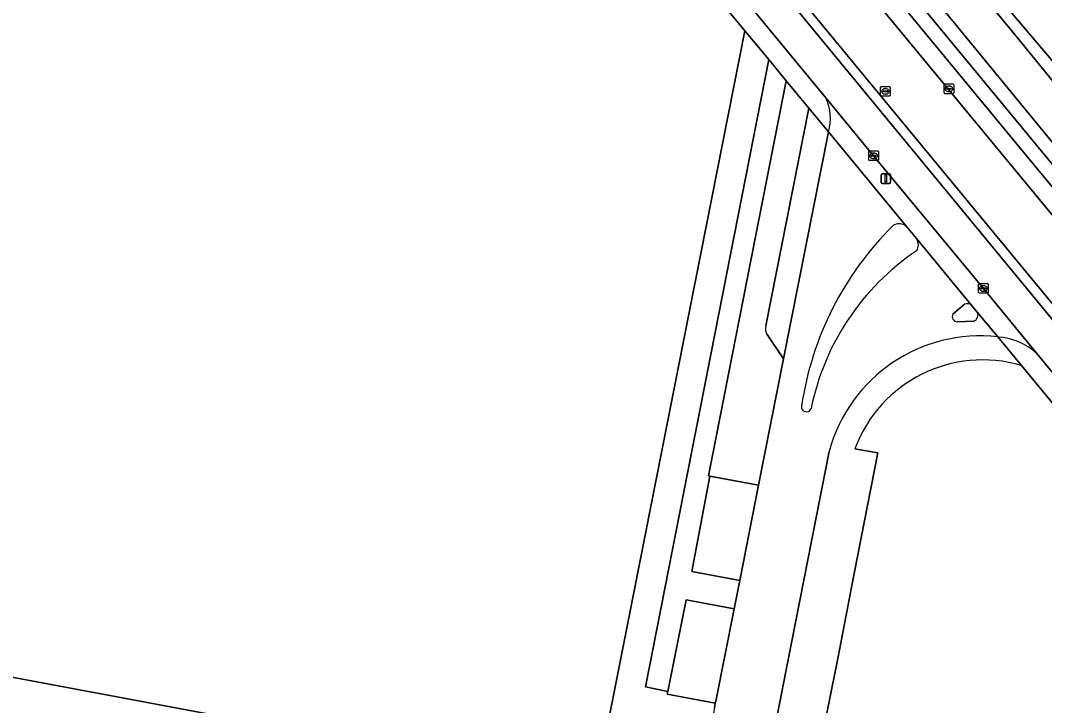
# Model space of a CAD drawing. Extents: x 158793 to 159888, y 384317 to 385256.
# Drawn here: x 159287.1 to 159393, y 385041.2 to 385112 of the extents above; entities that cross this region are included whole.
import ezdxf

# ---------------------------------------------------------------- set-up
doc = ezdxf.new("R2010")
doc.units = 0
for name, color, linetype in [('IMGEO_Fietspad_gesloten', 7, 'Continuous'), ('IMGEO_Grasland_overig', 7, 'Continuous'), ('IMGEO_Groenvoorziening', 7, 'Continuous'), ('IMGEO_Kolk', 7, 'Continuous'), ('IMGEO_Lichtmast', 7, 'Continuous'), ('IMGEO_Parkeervlak_open', 7, 'Continuous'), ('IMGEO_Rijbaan_lokaal_gesloten', 7, 'Continuous'), ('IMGEO_Rijbaan_lokaal_open', 7, 'Continuous'), ('IMGEO_Rioolput', 7, 'Continuous'), ('IMGEO_Verkeerseiland_open', 7, 'Continuous'), ('IMGEO_Voetpad_open', 7, 'Continuous')]:
    doc.layers.add(name, color=color, linetype=linetype)

msp = doc.modelspace()

# ---------------------------------------------------------------- linework, layer by layer
at = {"layer": 'IMGEO_Fietspad_gesloten'}
for points in [[(159427.6, 385040.12), (159426.96, 385040.9), (159310.14, 385182.56), (159305.29, 385187.89)], [(159302.63, 385185.68), (159306.58, 385181.16), (159310.5, 385176.5), (159322.25, 385162.26), (159334.75, 385147.13), (159339.19, 385141.72), (159339.29, 385141.59), (159347.46, 385131.71), (159347.55, 385131.61), (159351.93, 385126.3), (159360.94, 385115.45), (159370.39, 385103.99), (159375.32, 385098), (159386.69, 385084.29), (159392.22, 385077.56), (159398.87, 385069.46)]]:
    msp.add_lwpolyline(points, dxfattribs=at)
at = {"layer": 'IMGEO_Grasland_overig'}
for points in [[(159400.26, 385097.84), (159389.59, 385110.95), (159364.21, 385141.59), (159337.39, 385173.65), (159325.32, 385188.61), (159312.81, 385203.26), (159305.21, 385212.46), (159297.68, 385222.01), (159295.67, 385220.43), (159295.25, 385220.11), (159294.51, 385221.06), (159294.94, 385221.39), (159288.35, 385228.43), (159284.7, 385232.68), (159282.98, 385235.18), (159284.08, 385232.76), (159302.59, 385210.35), (159320.6, 385188.54), (159435.87, 385048.18)], [(159427.85, 385073.25), (159340.34, 385179.11), (159329.13, 385192.81), (159314.77, 385209.89), (159302.02, 385225.41), (159298.4, 385222.57), (159321.5, 385194.61), (159334.89, 385178.84), (159347.84, 385163.2), (159359.33, 385149.02), (159373.13, 385132.52), (159381.82, 385121.96), (159395.48, 385105.84)], [(159395.48, 385105.84), (159381.82, 385121.96), (159373.13, 385132.52), (159359.33, 385149.02), (159347.84, 385163.2), (159334.89, 385178.84), (159321.5, 385194.61), (159298.4, 385222.57), (159297.68, 385222.01), (159305.21, 385212.46), (159312.81, 385203.26), (159325.32, 385188.61), (159337.39, 385173.65), (159364.21, 385141.59), (159389.59, 385110.95), (159400.26, 385097.84)]]:
    msp.add_lwpolyline(points, dxfattribs=at)
at = {"layer": 'IMGEO_Groenvoorziening'}
for points in [[(159508.19, 384960.26), (159505.46, 384963.64), (159499.26, 384971.03), (159498.37, 384972.11), (159494.56, 384976.71), (159480.46, 384993.89), (159435.87, 385048.18), (159320.6, 385188.54), (159302.59, 385210.35), (159284.08, 385232.76), (159282.98, 385235.18), (159282.84, 385235.5), (159282.42, 385238.52), (159283.26, 385241.4), (159284.65, 385244.04), (159286.03, 385245.53), (159285.59, 385246.06), (159281.15, 385238.85)], [(159278.39, 385232.55), (159279.82, 385230.71), (159303.77, 385202.87), (159306.99, 385199.89), (159314.13, 385193.1), (159317.57, 385189.47), (159318.53, 385188.25), (159434.92, 385047.39)], [(159362.02, 385110.93), (159344.64, 385131.97), (159338.91, 385138.9), (159305.04, 385179.9), (159301.12, 385184.37)], [(159225.61, 384999.13), (159236.71, 384997.07), (159236.81, 384997.63), (159250.97, 384994.99), (159251.05, 384994.97), (159253.58, 385008.53), (159253.35, 385008.57), (159258.76, 385037.58), (159255.01, 385038.21), (159256.01, 385043.32), (159255.41, 385043.43), (159256.06, 385046.92), (159256.57, 385049.65), (159346.58, 385032.81), (159362.02, 385110.93)], [(159423.68, 385036.29), (159422.73, 385037.44), (159390.62, 385076.31)], [(159373.4, 385067.7), (159375.78, 385067.3), (159373.37, 385055), (159371.64, 385046.03), (159368.64, 385031.15), (159366.78, 385021.52), (159365.26, 385013.85), (159381.41, 385010.62), (159432.72, 385000.28)]]:
    msp.add_lwpolyline(points, dxfattribs=at)
msp.add_lwpolyline([(159361.48, 385054.08), (159356.52, 385055.04), (159358.39, 385064.89), (159358.24, 385064.92), (159366.3, 385105.75), (159364.49, 385107.94), (159351.74, 385043.09), (159354.05, 385042.63), (159355.93, 385052.09), (159360.9, 385051.16)], close=True, dxfattribs=at)
msp.add_arc((159386.61, 385062.81), 14.09, 73.4546, 159.6702, dxfattribs=at)
at = {"layer": 'IMGEO_Kolk'}
for p, q in [((159382.62, 385104.5), (159382.62, 385105.35)), ((159382.7, 385105.42), (159383.55, 385105.42)), ((159382.88, 385104.92), (159382.88, 385104.93)), ((159382.92, 385104.97), (159383.32, 385104.97)), ((159383.32, 385104.88), (159382.92, 385104.88)), ((159383.11, 385105.2), (159383.13, 385105.2)), ((159383.13, 385104.64), (159383.11, 385104.64)), ((159383.36, 385104.93), (159383.36, 385104.92)), ((159383.62, 385105.35), (159383.62, 385104.5)), ((159383.55, 385104.42), (159382.7, 385104.42)), ((159374.82, 385097.58), (159374.82, 385098.43)), ((159374.9, 385098.5), (159375.75, 385098.5)), ((159375.31, 385098.28), (159375.34, 385098.28)), ((159375.83, 385098.43), (159375.83, 385097.58)), ((159375.75, 385097.5), (159374.9, 385097.5)), ((159375.08, 385098), (159375.08, 385098.01)), ((159375.52, 385097.96), (159375.12, 385097.96)), ((159375.13, 385098.05), (159375.52, 385098.05)), ((159375.33, 385097.72), (159375.31, 385097.72)), ((159375.57, 385098.01), (159375.57, 385098)), ((159386.19, 385083.87), (159386.19, 385084.72)), ((159386.26, 385084.79), (159387.11, 385084.79)), ((159386.68, 385084.57), (159386.7, 385084.57)), ((159387.19, 385084.72), (159387.19, 385083.87)), ((159387.11, 385083.79), (159386.26, 385083.79)), ((159386.45, 385084.29), (159386.45, 385084.3)), ((159386.49, 385084.34), (159386.89, 385084.34)), ((159386.88, 385084.25), (159386.49, 385084.25)), ((159386.7, 385084.01), (159386.67, 385084.01)), ((159386.93, 385084.3), (159386.93, 385084.29))]:
    msp.add_line(p, q, dxfattribs=at)
for points in [[(159382.62, 385104.5), (159382.62, 385105.35)], [(159382.7, 385105.42), (159383.55, 385105.42)], [(159383.62, 385105.35), (159383.62, 385104.5)], [(159383.55, 385104.42), (159382.7, 385104.42)], [(159374.82, 385097.58), (159374.82, 385098.43)], [(159374.9, 385098.5), (159375.75, 385098.5)], [(159375.83, 385098.43), (159375.83, 385097.58)], [(159375.75, 385097.5), (159374.9, 385097.5)], [(159386.19, 385083.87), (159386.19, 385084.72)], [(159386.26, 385084.79), (159387.11, 385084.79)], [(159387.19, 385084.72), (159387.19, 385083.87)], [(159387.11, 385083.79), (159386.26, 385083.79)]]:
    msp.add_lwpolyline(points, dxfattribs=at)
for centre, radius, start, end in [((159382.7, 385105.35), 0.0765, 91.552, 178.448), ((159382.7, 385105.35), 0.0765, 91.552, 178.448), ((159382.7, 385104.5), 0.0765, 181.552, 268.448), ((159382.7, 385104.5), 0.0765, 181.552, 268.448), ((159382.92, 385104.93), 0.0403, 85.8775, 175.7526), ((159382.92, 385104.92), 0.0366, 178.938, 274.7102), ((159383.33, 385104.93), 0.0386, 1.7309, 96.639), ((159383.32, 385104.92), 0.043, 264.8664, 352.4533), ((159383.55, 385105.35), 0.0765, 1.552, 88.448), ((159383.55, 385105.35), 0.0765, 1.552, 88.448), ((159383.55, 385104.5), 0.0765, 271.552, 358.448), ((159383.55, 385104.5), 0.0765, 271.552, 358.448), ((159374.9, 385098.43), 0.0765, 91.552, 178.448), ((159374.9, 385098.43), 0.0765, 91.552, 178.448), ((159375.75, 385098.43), 0.0765, 1.552, 88.448), ((159375.75, 385098.43), 0.0765, 1.552, 88.448), ((159374.9, 385097.58), 0.0765, 181.552, 268.448), ((159374.9, 385097.58), 0.0765, 181.552, 268.448), ((159375.12, 385098.01), 0.0403, 85.8775, 175.7526), ((159375.12, 385098), 0.0366, 178.938, 274.7102), ((159375.53, 385098.01), 0.0386, 1.7309, 96.639), ((159375.52, 385098), 0.043, 264.8664, 352.4533), ((159375.75, 385097.58), 0.0765, 271.552, 358.448), ((159375.75, 385097.58), 0.0765, 271.552, 358.448), ((159386.26, 385084.72), 0.0765, 91.552, 178.448), ((159386.26, 385084.72), 0.0765, 91.552, 178.448), ((159387.11, 385084.72), 0.0765, 1.552, 88.448), ((159387.11, 385084.72), 0.0765, 1.552, 88.448), ((159386.26, 385083.87), 0.0765, 181.552, 268.448), ((159386.26, 385083.87), 0.0765, 181.552, 268.448), ((159386.49, 385084.3), 0.0403, 85.8775, 175.7526), ((159386.48, 385084.29), 0.0366, 178.938, 274.7102), ((159386.89, 385084.29), 0.043, 264.8664, 352.4533), ((159386.89, 385084.3), 0.0386, 1.7309, 96.639), ((159387.11, 385083.87), 0.0765, 271.552, 358.448), ((159387.11, 385083.87), 0.0765, 271.552, 358.448)]:
    msp.add_arc(centre, radius, start, end, dxfattribs=at)
for centre, major_axis, ratio, start_param, end_param in [((159383.11, 385104.92), (-0.387, 0.002), 0.722429, 4.712389, 7.853982), ((159383.13, 385104.92), (-0.39, 0.002), 0.717154, 1.570796, 4.712389), ((159375.31, 385098), (-0.387, 0.002), 0.722429, 4.712389, 7.853982), ((159375.34, 385098), (-0.39, 0.002), 0.717154, 1.570796, 4.712389), ((159386.67, 385084.29), (-0.387, 0.002), 0.722429, 4.712389, 7.853982), ((159386.7, 385084.29), (-0.39, 0.002), 0.717154, 1.570796, 4.712389)]:
    msp.add_ellipse(centre, major_axis=major_axis, ratio=ratio, start_param=start_param, end_param=end_param, dxfattribs=at)
at = {"layer": 'IMGEO_Lichtmast'}
for p, q in [((159376.11, 385095.24), (159376.11, 385096.04)), ((159376.11, 385096.04), (159376.11, 385095.24)), ((159376.21, 385096.14), (159376.99, 385096.14)), ((159376.99, 385096.14), (159376.21, 385096.14)), ((159377.09, 385096.04), (159377.09, 385095.24)), ((159377.09, 385095.24), (159377.09, 385096.04)), ((159376.99, 385095.14), (159376.21, 385095.14)), ((159376.21, 385095.14), (159376.99, 385095.14))]:
    msp.add_line(p, q, dxfattribs=at)
msp.add_lwpolyline([(159376.52, 385096.02), (159376.68, 385096.02), (159376.68, 385095.27), (159376.52, 385095.27), (159376.52, 385096.02)], dxfattribs=at)
for centre, start, end in [((159376.21, 385096.04), 90, 180), ((159376.21, 385096.04), 90, 180), ((159376.99, 385096.04), 0, 90), ((159376.99, 385096.04), 360, 90), ((159376.21, 385095.24), 180, 270), ((159376.21, 385095.24), 180, 270), ((159376.99, 385095.24), 270, 0), ((159376.99, 385095.24), 270, 0)]:
    msp.add_arc(centre, 0.1, start, end, dxfattribs=at)
at = {"layer": 'IMGEO_Parkeervlak_open'}
for points in [[(159313.36, 385189.19), (159432.33, 385045.28), (159493.01, 384971.95), (159497.96, 384965.89), (159499.33, 384967.06), (159433.74, 385046.44)], [(159433.74, 385046.44), (159316.51, 385188.34), (159315.87, 385188.62), (159314.82, 385188.61)], [(159370.66, 385100.48), (159368.64, 385102.92), (159364.18, 385080.42)], [(159364.31, 385079.51), (159366.02, 385077.02), (159370.66, 385100.48)]]:
    msp.add_lwpolyline(points, dxfattribs=at)
for points in [[(159363.43, 385063.96), (159358.39, 385064.89), (159356.52, 385055.04), (159361.48, 385054.08)], [(159360.9, 385051.16), (159355.93, 385052.09), (159354.05, 385042.63), (159353.99, 385042.35), (159358.96, 385041.4), (159359.01, 385041.63)]]:
    msp.add_lwpolyline(points, close=True, dxfattribs=at)
msp.add_arc((159365.45, 385080.13), 1.3, 167.3177, 209.0128, dxfattribs=at)
at = {"layer": 'IMGEO_Rijbaan_lokaal_gesloten'}
for points in [[(159378.74, 385090.69), (159370.66, 385100.48), (159366.02, 385077.02), (159363.43, 385063.96), (159361.48, 385054.08), (159360.9, 385051.16), (159359.01, 385041.63), (159358.96, 385041.4), (159358.88, 385040.94), (159354.08, 385015.96), (159353.35, 385015.79)], [(159385.39, 385082.64), (159379.78, 385089.44)], [(159383.52, 385081.62), (159384.73, 385082.65)], [(159388.18, 385079.27), (159386.05, 385081.85)], [(159385.68, 385080.91), (159383.96, 385080.83)], [(159301.67, 384717.28), (159302.97, 384723.66), (159308.02, 384749.02), (159318.38, 384800.12), (159318.11, 384800.17), (159318.44, 384801.74), (159318.14, 384801.8), (159356.4, 384995.11), (159356.69, 384996.4), (159361.85, 385021.94), (159362.46, 385025.43), (159370.74, 385067.44)]]:
    msp.add_lwpolyline(points, dxfattribs=at)
for centre, radius, start, end in [((159400.49, 385067.32), 32.96, 134.6826, 171.5781), ((159377.98, 385089.76), 1.21, 50.8167, 123.5705), ((159378.76, 385088.81), 1.2, 328.1466, 31.7626), ((159394.24, 385066.69), 25.9, 123.9462, 168.5281), ((159385.05, 385081.87), 0.841, 65.4537, 111.9581), ((159384.01, 385081.37), 0.547, 152.8501, 265.026), ((159385.48, 385081.53), 0.65, 287.9298, 29.4809), ((159386.33, 385063.23), 16.15, 83.4123, 164.8714), ((159368.38, 385072.04), 0.512, 167.6135, 337.2565)]:
    msp.add_arc(centre, radius, start, end, dxfattribs=at)
at = {"layer": 'IMGEO_Rijbaan_lokaal_open'}
for points in [[(159432.33, 385045.28), (159313.36, 385189.19), (159311.2, 385191.65), (159302.33, 385201.09), (159280.86, 385226.09), (159278.11, 385229.3), (159276.69, 385231.17), (159273.89, 385228.01), (159283, 385217.41)], [(159306.08, 385188.63), (159310.65, 385183.42), (159427.8, 385041.58), (159428.45, 385040.78), (159462.17, 385000), (159491.21, 384964.67), (159493.29, 384962.17), (159493.45, 384961.98), (159497.96, 384965.89), (159493.01, 384971.95), (159432.33, 385045.28)], [(159375.32, 385098), (159370.39, 385103.99)], [(159370.66, 385100.48), (159378.74, 385090.69), (159379.78, 385089.44), (159385.39, 385082.64), (159386.05, 385081.85), (159388.18, 385079.27)], [(159392.22, 385077.56), (159386.69, 385084.29), (159375.32, 385098)]]:
    msp.add_lwpolyline(points, dxfattribs=at)
msp.add_lwpolyline([(159255.41, 385043.43), (159256.01, 385043.32), (159345.38, 385026.71), (159346.58, 385032.81), (159256.57, 385049.65), (159256.06, 385046.92)], close=True, dxfattribs=at)
for centre, radius, start, end in [((159365.9, 385101.88), 4.96, 343.5498, 25.2326), ((159387.73, 385072.57), 6.71, 47.9829, 86.1547)]:
    msp.add_arc(centre, radius, start, end, dxfattribs=at)
at = {"layer": 'IMGEO_Rioolput'}
for p, q in [((159376.05, 385104.24), (159376.05, 385105.09)), ((159376.12, 385105.16), (159376.98, 385105.16)), ((159376.31, 385104.66), (159376.31, 385104.67)), ((159376.35, 385104.71), (159376.75, 385104.71)), ((159376.75, 385104.62), (159376.35, 385104.62)), ((159376.54, 385104.94), (159376.56, 385104.94)), ((159376.79, 385104.67), (159376.79, 385104.66)), ((159377.05, 385105.09), (159377.05, 385104.24)), ((159376.98, 385104.16), (159376.12, 385104.16)), ((159376.56, 385104.38), (159376.54, 385104.38))]:
    msp.add_line(p, q, dxfattribs=at)
for points in [[(159376.05, 385104.24), (159376.05, 385105.09)], [(159376.12, 385105.16), (159376.98, 385105.16)], [(159377.05, 385105.09), (159377.05, 385104.24)], [(159376.98, 385104.16), (159376.12, 385104.16)]]:
    msp.add_lwpolyline(points, dxfattribs=at)
for centre, radius, start, end in [((159376.13, 385105.09), 0.0765, 91.552, 178.448), ((159376.13, 385105.09), 0.0765, 91.552, 178.448), ((159376.35, 385104.67), 0.0403, 85.8775, 175.7526), ((159376.35, 385104.66), 0.0366, 178.938, 274.7102), ((159376.75, 385104.67), 0.0386, 1.7309, 96.639), ((159376.75, 385104.66), 0.043, 264.8664, 352.4533), ((159376.97, 385105.09), 0.0765, 1.552, 88.448), ((159376.97, 385105.09), 0.0765, 1.552, 88.448), ((159376.13, 385104.24), 0.0765, 181.552, 268.448), ((159376.13, 385104.24), 0.0765, 181.552, 268.448), ((159376.97, 385104.24), 0.0765, 271.552, 358.448), ((159376.97, 385104.24), 0.0765, 271.552, 358.448)]:
    msp.add_arc(centre, radius, start, end, dxfattribs=at)
for centre, major_axis, ratio, start_param, end_param in [((159376.54, 385104.66), (-0.387, 0.002), 0.722429, 4.712389, 7.853982), ((159376.56, 385104.66), (-0.39, 0.002), 0.717154, 1.570796, 4.712389)]:
    msp.add_ellipse(centre, major_axis=major_axis, ratio=ratio, start_param=start_param, end_param=end_param, dxfattribs=at)
at = {"layer": 'IMGEO_Verkeerseiland_open'}
for points in [[(159428.45, 385040.78), (159427.8, 385041.58), (159310.65, 385183.42), (159306.08, 385188.63)], [(159305.29, 385187.89), (159310.14, 385182.56), (159426.96, 385040.9), (159427.6, 385040.12), (159460.85, 385000), (159492.65, 384961.62)], [(159379.78, 385089.44), (159378.74, 385090.69)], [(159384.73, 385082.65), (159383.52, 385081.62)], [(159386.05, 385081.85), (159385.39, 385082.64)], [(159383.96, 385080.83), (159385.68, 385080.91)]]:
    msp.add_lwpolyline(points, dxfattribs=at)
for centre, radius, start, end in [((159400.49, 385067.32), 32.96, 134.6826, 171.5781), ((159377.98, 385089.76), 1.21, 50.8167, 123.5705), ((159378.76, 385088.81), 1.2, 328.1466, 31.7626), ((159394.24, 385066.69), 25.9, 123.9462, 168.5281), ((159385.05, 385081.87), 0.841, 65.4537, 111.9581), ((159384.01, 385081.37), 0.547, 152.8501, 265.026), ((159385.48, 385081.53), 0.65, 287.9298, 29.4809), ((159368.38, 385072.04), 0.512, 167.6135, 337.2565)]:
    msp.add_arc(centre, radius, start, end, dxfattribs=at)
at = {"layer": 'IMGEO_Voetpad_open'}
for points in [[(159434.92, 385047.39), (159318.53, 385188.25), (159317.57, 385189.47), (159314.13, 385193.1), (159306.99, 385199.89), (159303.77, 385202.87), (159279.82, 385230.71), (159278.39, 385232.55), (159276.69, 385231.17), (159278.11, 385229.3), (159280.86, 385226.09), (159302.33, 385201.09), (159311.2, 385191.65), (159313.36, 385189.19)], [(159314.82, 385188.61), (159315.87, 385188.62), (159316.51, 385188.34), (159433.74, 385046.44), (159499.33, 384967.06), (159500.48, 384968.05), (159434.92, 385047.39)], [(159344.71, 385132.04), (159344.64, 385131.97), (159362.02, 385110.93), (159364.49, 385107.94), (159366.3, 385105.75), (159368.64, 385102.92), (159370.66, 385100.48)], [(159370.39, 385103.99), (159360.94, 385115.45)], [(159358.88, 385040.94), (159358.96, 385041.4), (159353.99, 385042.35), (159354.05, 385042.63), (159351.74, 385043.09), (159364.49, 385107.94), (159362.02, 385110.93), (159346.58, 385032.81), (159345.38, 385026.71), (159331.19, 384954.97), (159329.05, 384944.11), (159327.49, 384936.29), (159321.84, 384907.86), (159321.33, 384905.14), (159321.15, 384901.83), (159320.92, 384898.85), (159320.53, 384896.33), (159322.61, 384895.96), (159326.18, 384914.17), (159333.46, 384912.79)], [(159364.18, 385080.42), (159368.64, 385102.92), (159366.3, 385105.75), (159358.24, 385064.92), (159358.39, 385064.89), (159363.43, 385063.96), (159366.02, 385077.02)], [(159366.02, 385077.02), (159364.31, 385079.51)], [(159390.62, 385076.31), (159388.18, 385079.27)], [(159388.18, 385079.27), (159390.62, 385076.31), (159422.73, 385037.44), (159423.68, 385036.29), (159441.17, 385015.12), (159444.87, 385010.65), (159447, 385008.07), (159447.24, 385009.63)], [(159446.9, 385011.23), (159441.58, 385017.69), (159437.96, 385022.08), (159425.14, 385037.62), (159424.26, 385038.69), (159412.23, 385053.33), (159398.87, 385069.46), (159392.22, 385077.56)], [(159370.74, 385067.44), (159362.46, 385025.43), (159361.85, 385021.94)], [(159365.26, 385013.85), (159366.78, 385021.52), (159368.64, 385031.15), (159371.64, 385046.03), (159373.37, 385055), (159375.78, 385067.3), (159373.4, 385067.7)]]:
    msp.add_lwpolyline(points, dxfattribs=at)
for centre, radius, start, end in [((159365.9, 385101.88), 4.96, 343.5498, 25.2326), ((159365.45, 385080.13), 1.3, 167.3177, 209.0128), ((159386.33, 385063.23), 16.15, 83.4123, 164.8714), ((159387.73, 385072.57), 6.71, 47.9829, 86.1547), ((159386.61, 385062.81), 14.09, 73.4546, 159.6702)]:
    msp.add_arc(centre, radius, start, end, dxfattribs=at)

doc.saveas('drawing.dxf')
